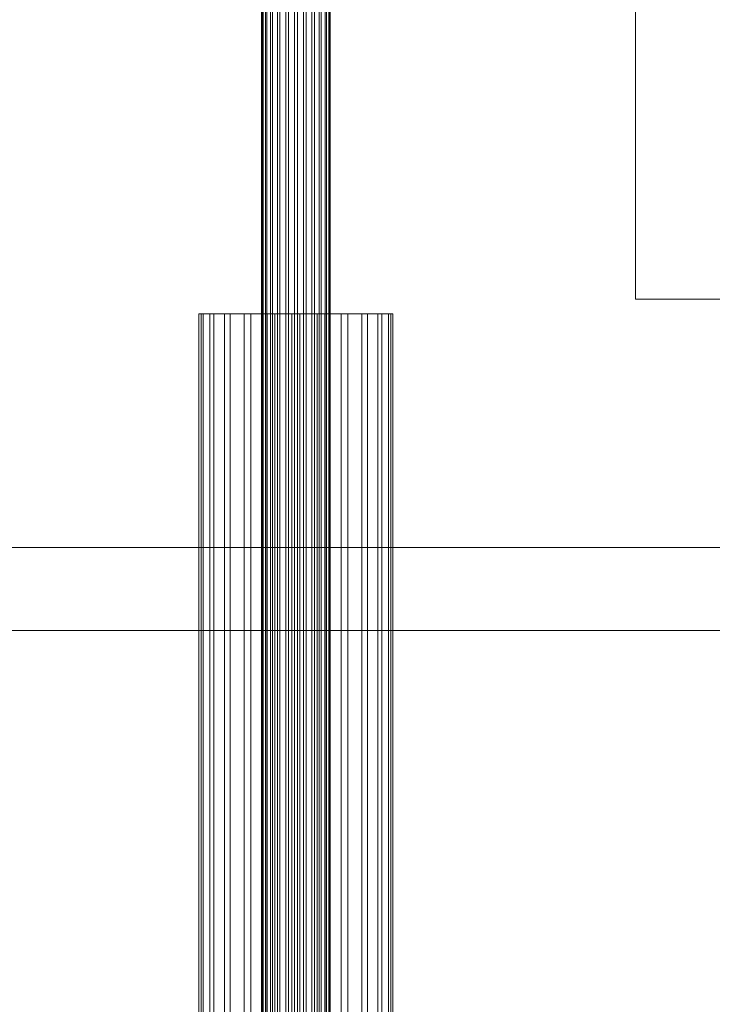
# Model space of a CAD drawing. Header units: millimetres. Extents: x -2233 to 61924, y -68080 to 6847.
# Tile 548 of 656: x 23564 to 23745, y -17870 to -17612. Entities that reach past the tile are written whole.
import ezdxf

# ---------------------------------------------------------------- set-up
doc = ezdxf.new("R2010")
doc.units = ezdxf.units.MM
for name, color, linetype, lineweight in [('COTAS_O', 1, 'Continuous', 0), ('superior_briquetadora', 7, 'Continuous', 0), ('superior_C02', 7, 'Continuous', 0)]:
    doc.layers.add(name, color=color, linetype=linetype, lineweight=lineweight)
doc.dimstyles.new('R19_100', dxfattribs={"dimtxt": 250, "dimasz": 150, "dimexe": 150, "dimexo": 80, "dimgap": 100, "dimtad": 1, "dimtih": 1, "dimtoh": 1, "dimdsep": 46, "dimcen": 0.09, "dimadec": 0, "dimazin": 0, "dimtfac": 1, "dimtdec": 4, "dimtofl": 0, "dimtmove": 0, "dimatfit": 3, "dimfxl": 1, "dimtolj": 1, "dimtzin": 0, "dimarcsym": 0})

# ---------------------------------------------------------------- blocks, each defined once
blk = doc.blocks.new('DIM_R27_43')
at = {"layer": 'COTAS_O'}
for p, q in [((23050.07, -17510), (23005.07, -17660)), ((23750.07, -17510), (23050.07, -17510)), ((23050.07, -19480), (23050.07, -17510)), ((23050.07, -17510), (23095.07, -17660)), ((23050.07, -19480), (23005.07, -19330)), ((23050.07, -19480), (23095.07, -19330)), ((23750.07, -19480), (23050.07, -19480))]:
    blk.add_line(p, q, dxfattribs=at)
blk.add_text('1970 O', height=250, rotation=90, dxfattribs=at).set_placement((22950.07, -18495))

msp = doc.modelspace()

# ---------------------------------------------------------------- linework, layer by layer
at = {"layer": 'superior_briquetadora'}
for q in [(23725.067, -17485), (23925.067, -17685)]:
    msp.add_line((23725.067, -17685), q, dxfattribs=at)
at = {"layer": 'superior_C02'}
for p, q in [((23627.272, -18440), (23627.272, -17560)), ((23627.483, -18440), (23627.483, -17560)), ((23627.673, -18440), (23627.673, -17560)), ((23628.293, -18440), (23628.293, -17560)), ((23628.66, -18440), (23628.66, -17560)), ((23629.646, -18440), (23629.646, -17560)), ((23630.165, -18440), (23630.165, -17560)), ((23631.45, -18440), (23631.45, -17560)), ((23632.086, -18440), (23632.086, -17560)), ((23633.582, -18440), (23633.582, -17560)), ((23634.292, -18440), (23634.292, -17560)), ((23635.897, -18440), (23635.897, -17560)), ((23636.632, -18440), (23636.632, -17560)), ((23638.237, -18440), (23638.237, -17560)), ((23638.947, -18440), (23638.947, -17560)), ((23640.442, -18440), (23640.442, -17560)), ((23641.079, -18440), (23641.079, -17560)), ((23642.363, -18440), (23642.363, -17560)), ((23642.883, -18440), (23642.883, -17560)), ((23643.868, -18440), (23643.868, -17560)), ((23644.236, -18440), (23644.236, -17560)), ((23644.855, -17560), (23644.855, -18440)), ((23645.045, -18440), (23645.045, -17560)), ((23645.257, -18440), (23645.257, -17560)), ((23611.482, -17688.85), (23610.885, -17688.85)), ((23610.885, -17688.85), (23612.019, -17688.85)), ((23610.885, -18311.15), (23610.885, -17688.85)), ((23613.767, -17688.85), (23611.482, -17688.85)), ((23611.482, -18311.15), (23611.482, -17688.85)), ((23612.019, -17688.85), (23614.804, -17688.85)), ((23612.019, -18311.15), (23612.019, -17688.85)), ((23617.585, -17688.85), (23613.767, -17688.85)), ((23613.767, -18311.15), (23613.767, -17688.85)), ((23614.804, -17688.85), (23619.052, -17688.85)), ((23614.804, -18311.15), (23614.804, -17688.85)), ((23622.676, -17688.85), (23617.585, -17688.85)), ((23617.585, -18311.15), (23617.585, -17688.85)), ((23619.052, -17688.85), (23624.473, -17688.85)), ((23619.052, -18311.15), (23619.052, -17688.85)), ((23628.694, -17688.85), (23622.676, -17688.85)), ((23622.676, -18311.15), (23622.676, -17688.85)), ((23624.473, -17688.85), (23630.698, -17688.85)), ((23624.473, -18311.15), (23624.473, -17688.85)), ((23635.227, -17688.85), (23628.694, -17688.85)), ((23628.694, -18311.15), (23628.694, -17688.85)), ((23630.698, -17688.85), (23637.301, -17688.85)), ((23630.698, -18311.15), (23630.698, -17688.85)), ((23641.831, -17688.85), (23635.227, -17688.85)), ((23635.227, -18311.15), (23635.227, -17688.85)), ((23637.301, -17688.85), (23643.835, -17688.85)), ((23637.301, -18311.15), (23637.301, -17688.85)), ((23648.055, -17688.85), (23641.831, -17688.85)), ((23641.831, -18311.15), (23641.831, -17688.85)), ((23643.835, -17688.85), (23649.852, -17688.85)), ((23643.835, -18311.15), (23643.835, -17688.85)), ((23653.476, -17688.85), (23648.055, -17688.85)), ((23648.055, -18311.15), (23648.055, -17688.85)), ((23649.852, -17688.85), (23654.943, -17688.85)), ((23649.852, -18311.15), (23649.852, -17688.85)), ((23657.724, -17688.85), (23653.476, -17688.85)), ((23653.476, -18311.15), (23653.476, -17688.85)), ((23654.943, -17688.85), (23658.761, -17688.85)), ((23654.943, -18311.15), (23654.943, -17688.85)), ((23660.51, -17688.85), (23657.724, -17688.85)), ((23657.724, -18311.15), (23657.724, -17688.85)), ((23658.761, -17688.85), (23661.047, -17688.85)), ((23658.761, -18311.15), (23658.761, -17688.85)), ((23661.643, -17688.85), (23660.51, -17688.85)), ((23660.51, -17688.85), (23660.51, -18311.15)), ((23661.047, -17688.85), (23661.643, -17688.85)), ((23661.047, -18311.15), (23661.047, -17688.85)), ((23661.643, -18311.15), (23661.643, -17688.85)), ((15575.415, -17750), (24634.01, -17750)), ((24635.508, -17750), (15576.913, -17750)), ((23401.145, -17771.702), (23830.921, -17771.702)), ((23832.7, -17771.702), (23402.923, -17771.702))]:
    msp.add_line(p, q, dxfattribs=at)

# ---------------------------------------------------------------- dimensions: what is measured, and where the dimension line sits
at = {"layer": 'COTAS_O'}
dim = msp.add_aligned_dim(p1=(23750.067, -19480), p2=(23750.067, -17510), distance=700, text='<> O', dimstyle='R19_100', dxfattribs=at)
dim.commit()
dim.dimension.update_dxf_attribs({"geometry": 'DIM_R27_43', "text_midpoint": (23050.067, -18495)})

doc.saveas('drawing.dxf')
